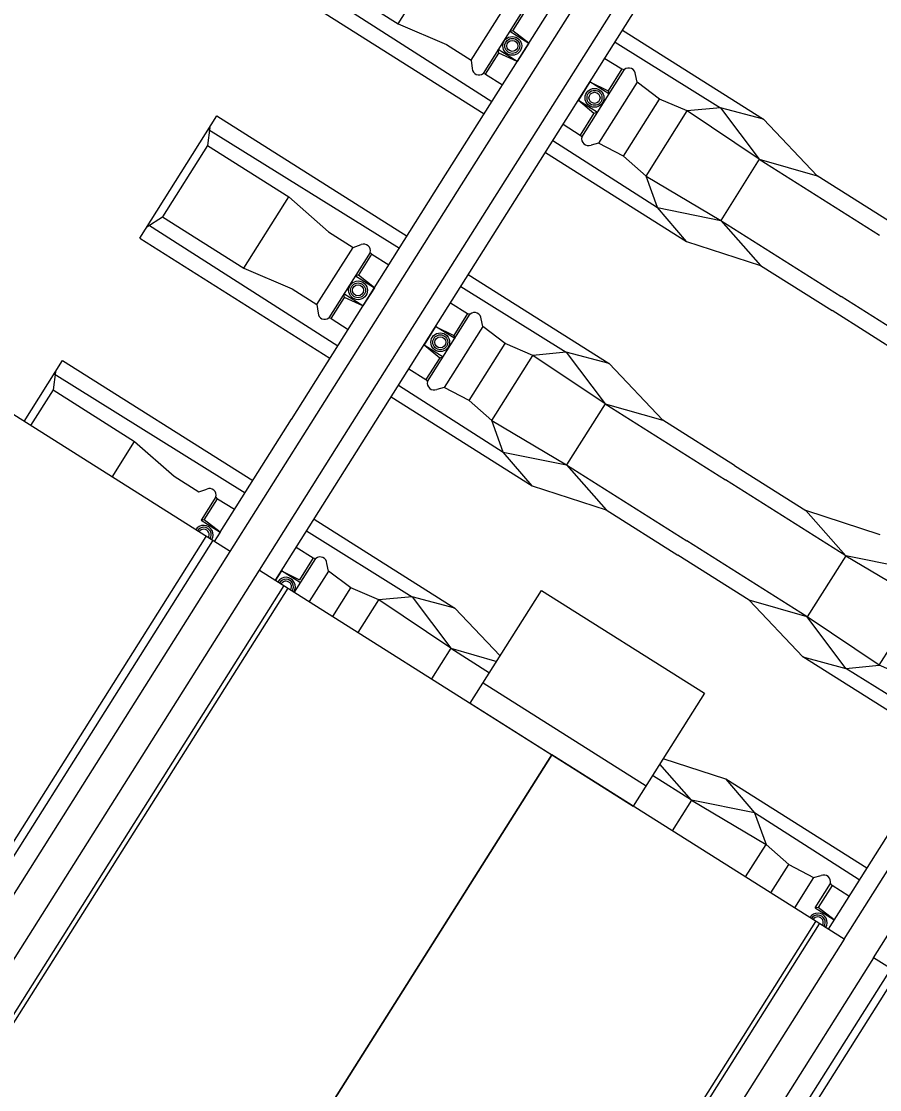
# Model space of a CAD drawing. Extents: x -7483133 to -743169, y -11317770 to -1127091.
# Drawn here: x -743173.3 to -743171.519, y -1127095.465 to -1127093.248 of the extents above; entities that cross this region are included whole.
import ezdxf

# ---------------------------------------------------------------- set-up
doc = ezdxf.new("R2010")
doc.units = 0
doc.layers.add('KOL_ROST', color=7, linetype='Continuous')
doc.layers.add('PREJEZD_KCE', color=7, linetype='Continuous')

msp = doc.modelspace()

# ---------------------------------------------------------------- linework, layer by layer
at = {"layer": 'KOL_ROST'}
for p, q in [((-743172.4195, -1127093.5664), (-743172.0992, -1127093.059)), ((-743172.3864, -1127093.5872), (-743172.0662, -1127093.0799)), ((-743172.5182, -1127093.2528), (-743172.4247, -1127093.1048)), ((-743172.3255, -1127093.6257), (-743172.0053, -1127093.1183)), ((-743172.2925, -1127093.6466), (-743171.9722, -1127093.1392)), ((-743172.7162, -1127093.1625), (-743172.3234, -1127093.4141)), ((-743172.6873, -1127093.1461), (-743172.5182, -1127093.2528)), ((-743172.7342, -1127093.1904), (-743172.3394, -1127093.4396)), ((-743172.5182, -1127093.2528), (-743172.4175, -1127093.2957)), ((-743172.2801, -1127093.2674), (-743172.2865, -1127093.2682)), ((-743172.2865, -1127093.2682), (-743172.247, -1127093.2931)), ((-743172.247, -1127093.2931), (-743172.2801, -1127093.2674)), ((-743172.0523, -1127093.2661), (-743171.7597, -1127093.4507)), ((-743172.4175, -1127093.2957), (-743172.3663, -1127093.3283)), ((-743172.247, -1127093.2931), (-743172.271, -1127093.3311)), ((-743172.0678, -1127093.2907), (-743171.8488, -1127093.427)), ((-743172.3093, -1127093.3135), (-743172.3105, -1127093.3062)), ((-743172.271, -1127093.3311), (-743172.3105, -1127093.3062)), ((-743172.271, -1127093.3311), (-743172.3093, -1127093.3135)), ((-743172.3663, -1127093.3283), (-743172.3642, -1127093.3457)), ((-743172.0892, -1127093.3246), (-743172.0537, -1127093.3465)), ((-743172.3366, -1127093.3571), (-743172.3016, -1127093.3797)), ((-743172.0223, -1127093.374), (-743172.0253, -1127093.3581)), ((-743172.12, -1127093.3734), (-743172.144, -1127093.4114)), ((-743172.0805, -1127093.3983), (-743172.12, -1127093.3734)), ((-743172.12, -1127093.3734), (-743172.0825, -1127093.3922)), ((-743171.9758, -1127093.409), (-743172.0223, -1127093.374)), ((-743172.0825, -1127093.3922), (-743172.0805, -1127093.3983)), ((-743172.144, -1127093.4114), (-743172.1045, -1127093.4363)), ((-743172.144, -1127093.4114), (-743172.1116, -1127093.4383)), ((-743172.0505, -1127093.5273), (-743171.9758, -1127093.409)), ((-743171.918, -1127093.4336), (-743171.9758, -1127093.409)), ((-743171.8488, -1127093.427), (-743171.918, -1127093.4336)), ((-743171.7597, -1127093.4507), (-743171.8488, -1127093.427)), ((-743171.8488, -1127093.427), (-743171.7685, -1127093.5339)), ((-743173.0544, -1127093.6977), (-743172.8943, -1127093.444)), ((-743172.8943, -1127093.444), (-743172.4996, -1127093.6932)), ((-743172.1116, -1127093.4383), (-743172.1045, -1127093.4363)), ((-743172.0034, -1127093.5689), (-743171.918, -1127093.4336)), ((-743171.7685, -1127093.5339), (-743171.918, -1127093.4336)), ((-743171.7597, -1127093.4507), (-743171.6483, -1127093.5684)), ((-743172.9092, -1127093.4677), (-743172.9141, -1127093.5054)), ((-743172.9116, -1127093.472), (-743172.5156, -1127093.7186)), ((-743172.1755, -1127093.4612), (-743172.1404, -1127093.4839)), ((-743172.1968, -1127093.4951), (-743171.9796, -1127093.6342)), ((-743172.9141, -1127093.5054), (-743173.0075, -1127093.6534)), ((-743172.9141, -1127093.5054), (-743172.745, -1127093.6122)), ((-743172.1021, -1127093.5004), (-743172.1178, -1127093.5045)), ((-743172.0505, -1127093.5273), (-743172.1021, -1127093.5004)), ((-743172.2124, -1127093.5197), (-743171.9199, -1127093.7044)), ((-743171.7685, -1127093.5339), (-743171.8485, -1127093.6608)), ((-743171.7685, -1127093.5339), (-743171.6483, -1127093.5684)), ((-743171.7685, -1127093.5339), (-743171.5187, -1127093.6916)), ((-743172.7397, -1127094.0737), (-743172.4195, -1127093.5663)), ((-743171.9796, -1127093.6342), (-743172.0034, -1127093.5689)), ((-743171.5, -1127093.662), (-743171.6483, -1127093.5684)), ((-743172.7067, -1127094.0946), (-743172.3864, -1127093.5872)), ((-743172.8384, -1127093.7601), (-743172.745, -1127093.6122)), ((-743172.745, -1127093.6122), (-743172.663, -1127093.6846)), ((-743172.745, -1127093.6122), (-743172.663, -1127093.6846)), ((-743172.6458, -1127094.133), (-743172.3255, -1127093.6257)), ((-743172.6127, -1127094.1539), (-743172.2925, -1127093.6465)), ((-743171.9199, -1127093.7044), (-743171.9796, -1127093.6342)), ((-743171.9796, -1127093.6342), (-743171.8485, -1127093.6608)), ((-743173.0395, -1127093.674), (-743173.0075, -1127093.6534)), ((-743173.0365, -1127093.6698), (-743172.6436, -1127093.9214)), ((-743173.0075, -1127093.6534), (-743172.8384, -1127093.7601)), ((-743171.8485, -1127093.6608), (-743171.7657, -1127093.7544)), ((-743172.663, -1127093.6846), (-743172.6116, -1127093.7168)), ((-743172.663, -1127093.6846), (-743172.6116, -1127093.7168)), ((-743173.0544, -1127093.6977), (-743172.6597, -1127093.9469)), ((-743172.6115, -1127093.7167), (-743172.5948, -1127093.7111)), ((-743172.6115, -1127093.7167), (-743172.5948, -1127093.7111)), ((-743171.9199, -1127093.7044), (-743171.7657, -1127093.7544)), ((-743172.5727, -1127093.7311), (-743172.5373, -1127093.753)), ((-743172.8384, -1127093.7601), (-743172.7378, -1127093.803)), ((-743171.7657, -1127093.7544), (-743171.6174, -1127093.8481)), ((-743172.6004, -1127093.7747), (-743172.6068, -1127093.7755)), ((-743172.6068, -1127093.7755), (-743172.5673, -1127093.8005)), ((-743172.5673, -1127093.8005), (-743172.6004, -1127093.7747)), ((-743172.3725, -1127093.7734), (-743172.08, -1127093.9581)), ((-743172.7378, -1127093.803), (-743172.6866, -1127093.8356)), ((-743172.5673, -1127093.8005), (-743172.5912, -1127093.8384)), ((-743172.3881, -1127093.798), (-743172.1691, -1127093.9343)), ((-743172.6295, -1127093.8208), (-743172.6307, -1127093.8135)), ((-743172.5912, -1127093.8384), (-743172.6307, -1127093.8135)), ((-743172.5912, -1127093.8384), (-743172.6295, -1127093.8208)), ((-743172.6866, -1127093.8356), (-743172.6844, -1127093.853)), ((-743172.4095, -1127093.8319), (-743172.3739, -1127093.8539)), ((-743171.4691, -1127093.9417), (-743171.6174, -1127093.8481)), ((-743172.6569, -1127093.8644), (-743172.6219, -1127093.887)), ((-743172.3426, -1127093.8813), (-743172.3456, -1127093.8654)), ((-743172.4403, -1127093.8807), (-743172.4643, -1127093.9187)), ((-743172.4008, -1127093.9056), (-743172.4403, -1127093.8807)), ((-743172.4403, -1127093.8807), (-743172.4028, -1127093.8995)), ((-743172.296, -1127093.9163), (-743172.3426, -1127093.8813)), ((-743172.4028, -1127093.8995), (-743172.4008, -1127093.9056)), ((-743172.3708, -1127094.0347), (-743172.296, -1127093.9163)), ((-743172.2383, -1127093.9409), (-743172.296, -1127093.9163)), ((-743172.4643, -1127093.9187), (-743172.4248, -1127093.9436)), ((-743172.4643, -1127093.9187), (-743172.4319, -1127093.9457)), ((-743172.1691, -1127093.9343), (-743172.2383, -1127093.9409)), ((-743172.08, -1127093.9581), (-743172.1691, -1127093.9343)), ((-743172.1691, -1127093.9343), (-743172.0887, -1127094.0412)), ((-743173.2946, -1127094.0781), (-743173.2146, -1127093.9513)), ((-743173.2146, -1127093.9513), (-743172.8198, -1127094.2005)), ((-743172.4319, -1127093.9457), (-743172.4248, -1127093.9436)), ((-743172.3237, -1127094.0762), (-743172.2383, -1127093.9409)), ((-743172.0887, -1127094.0412), (-743172.2383, -1127093.9409)), ((-743172.08, -1127093.9581), (-743171.9686, -1127094.0757)), ((-743173.2295, -1127093.975), (-743173.2344, -1127094.0127)), ((-743173.2319, -1127093.9793), (-743172.8358, -1127094.2259)), ((-743172.4957, -1127093.9685), (-743172.4606, -1127093.9912)), ((-743172.5171, -1127094.0024), (-743172.2999, -1127094.1415)), ((-743173.2344, -1127094.0127), (-743173.2811, -1127094.0866)), ((-743173.2344, -1127094.0127), (-743173.0653, -1127094.1195)), ((-743172.5327, -1127094.0271), (-743172.2401, -1127094.2117)), ((-743172.4223, -1127094.0077), (-743172.438, -1127094.0118)), ((-743172.3708, -1127094.0347), (-743172.4223, -1127094.0077)), ((-743172.0887, -1127094.0412), (-743172.1688, -1127094.1681)), ((-743172.0887, -1127094.0412), (-743171.9686, -1127094.0757)), ((-743172.0887, -1127094.0412), (-743171.8389, -1127094.1989)), ((-743172.8875, -1127094.3078), (-743172.7397, -1127094.0736)), ((-743172.8668, -1127094.3482), (-743172.7067, -1127094.0945)), ((-743172.2999, -1127094.1415), (-743172.3237, -1127094.0762)), ((-743171.8202, -1127094.1693), (-743171.9686, -1127094.0757)), ((-743173.1119, -1127094.1934), (-743173.0653, -1127094.1195)), ((-743173.0653, -1127094.1195), (-743172.9833, -1127094.1919)), ((-743173.0653, -1127094.1195), (-743172.9833, -1127094.1919)), ((-743172.8059, -1127094.3866), (-743172.6458, -1127094.133)), ((-743172.7728, -1127094.4075), (-743172.6127, -1127094.1539)), ((-743172.2401, -1127094.2117), (-743172.2999, -1127094.1415)), ((-743172.2999, -1127094.1415), (-743172.1688, -1127094.1681)), ((-743172.1688, -1127094.1681), (-743172.086, -1127094.2617)), ((-743171.8202, -1127094.1693), (-743171.6719, -1127094.263)), ((-743172.9833, -1127094.1919), (-743172.9319, -1127094.2241)), ((-743172.9833, -1127094.1919), (-743172.9319, -1127094.2241)), ((-743171.5891, -1127094.3566), (-743171.8389, -1127094.1989)), ((-743172.9318, -1127094.224), (-743172.9151, -1127094.2185)), ((-743172.9318, -1127094.224), (-743172.9151, -1127094.2185)), ((-743172.2401, -1127094.2117), (-743172.086, -1127094.2617)), ((-743172.893, -1127094.2384), (-743172.8576, -1127094.2603)), ((-743172.086, -1127094.2617), (-743171.9377, -1127094.3554)), ((-743171.5178, -1127094.313), (-743171.6719, -1127094.263)), ((-743171.5891, -1127094.3566), (-743171.6719, -1127094.263)), ((-743172.9207, -1127094.282), (-743172.927, -1127094.2829)), ((-743172.927, -1127094.2829), (-743172.8875, -1127094.3078)), ((-743172.8875, -1127094.3078), (-743172.9207, -1127094.282)), ((-743172.6928, -1127094.2807), (-743172.4002, -1127094.4654)), ((-743172.8875, -1127094.3078), (-743172.8999, -1127094.3273)), ((-743172.7083, -1127094.3053), (-743172.4893, -1127094.4417)), ((-743172.7297, -1127094.3392), (-743172.6942, -1127094.3612)), ((-743171.7893, -1127094.449), (-743171.9377, -1127094.3554)), ((-743171.5891, -1127094.3566), (-743171.6692, -1127094.4835)), ((-743171.5891, -1127094.3566), (-743171.4342, -1127094.4485)), ((-743171.4581, -1127094.3832), (-743171.5891, -1127094.3566)), ((-743172.6628, -1127094.3887), (-743172.6659, -1127094.3727)), ((-743172.7605, -1127094.388), (-743172.7728, -1127094.4075)), ((-743172.7211, -1127094.4129), (-743172.7605, -1127094.388)), ((-743172.7605, -1127094.388), (-743172.723, -1127094.4068)), ((-743172.6163, -1127094.4236), (-743172.6628, -1127094.3887)), ((-743172.6536, -1127094.4827), (-743172.6163, -1127094.4236)), ((-743172.5585, -1127094.4482), (-743172.6163, -1127094.4236)), ((-743172.6012, -1127094.5158), (-743172.5585, -1127094.4482)), ((-743172.4893, -1127094.4417), (-743172.5585, -1127094.4482)), ((-743172.409, -1127094.5486), (-743172.5585, -1127094.4482)), ((-743172.4002, -1127094.4654), (-743172.4893, -1127094.4417)), ((-743172.4893, -1127094.4417), (-743172.409, -1127094.5486)), ((-743171.6779, -1127094.5666), (-743171.7893, -1127094.449)), ((-743171.6692, -1127094.4835), (-743171.7893, -1127094.449)), ((-743171.5196, -1127094.5838), (-743171.4342, -1127094.4485)), ((-743172.4002, -1127094.4654), (-743172.3063, -1127094.5646)), ((-743171.5888, -1127094.5904), (-743171.6692, -1127094.4835)), ((-743172.409, -1127094.5486), (-743172.449, -1127094.6119)), ((-743172.409, -1127094.5486), (-743172.3135, -1127094.576)), ((-743172.409, -1127094.5486), (-743172.3283, -1127094.5995)), ((-743171.6779, -1127094.5666), (-743171.5888, -1127094.5904)), ((-743171.3854, -1127094.7513), (-743171.6779, -1127094.5666)), ((-743171.5888, -1127094.5904), (-743171.5196, -1127094.5838)), ((-743171.3698, -1127094.7267), (-743171.5888, -1127094.5904)), ((-743171.8381, -1127094.8203), (-743171.968, -1127094.7781)), ((-743171.9094, -1127094.864), (-743171.9752, -1127094.7895)), ((-743171.9094, -1127094.864), (-743171.9901, -1127094.813)), ((-743171.8381, -1127094.8203), (-743171.7783, -1127094.8905)), ((-743171.5455, -1127095.005), (-743171.8381, -1127094.8203)), ((-743171.9094, -1127094.864), (-743171.9494, -1127094.9273)), ((-743171.9094, -1127094.864), (-743171.7545, -1127094.9558)), ((-743171.7783, -1127094.8905), (-743171.9094, -1127094.864)), ((-743171.7783, -1127094.8905), (-743171.7545, -1127094.9558)), ((-743171.561, -1127095.0296), (-743171.7783, -1127094.8905)), ((-743171.4654, -1127094.8782), (-743171.6255, -1127095.1318)), ((-743171.5925, -1127095.1526), (-743171.4324, -1127094.899)), ((-743171.5316, -1127095.1911), (-743171.3715, -1127094.9374)), ((-743171.7972, -1127095.0234), (-743171.7545, -1127094.9558)), ((-743171.7545, -1127094.9558), (-743171.7074, -1127094.9974)), ((-743171.7447, -1127095.0565), (-743171.7074, -1127094.9974)), ((-743171.7074, -1127094.9974), (-743171.6558, -1127095.0244)), ((-743171.6558, -1127095.0244), (-743171.6402, -1127095.0202)), ((-743171.5824, -1127095.0635), (-743171.6175, -1127095.0409)), ((-743171.6464, -1127095.0865), (-743171.6527, -1127095.0874)), ((-743171.6527, -1127095.0874), (-743171.6132, -1127095.1123)), ((-743171.6132, -1127095.1123), (-743171.6464, -1127095.0865))]:
    msp.add_line(p, q, dxfattribs=at)
for points in [[(-743172.3663, -1127093.3283), (-743172.2913, -1127093.2094)], [(-743172.256, -1127093.2199), (-743172.3417, -1127093.3556)], [(-743172.28, -1127093.2675), (-743172.2525, -1127093.2238)], [(-743172.3366, -1127093.3571), (-743172.3091, -1127093.3136)], [(-743172.3366, -1127093.3571), (-743172.3417, -1127093.3556)], [(-743172.1371, -1127093.4879), (-743172.0486, -1127093.3477)], [(-743172.0537, -1127093.3465), (-743172.0825, -1127093.3922)], [(-743172.0537, -1127093.3465), (-743172.0486, -1127093.3477)], [(-743172.0223, -1127093.374), (-743172.1021, -1127093.5004)], [(-743172.1116, -1127093.4383), (-743172.1404, -1127093.4839)], [(-743172.1404, -1127093.4839), (-743172.1371, -1127093.4879)], [(-743172.0505, -1127093.5273), (-743172.0034, -1127093.5689), (-743171.8485, -1127093.6608), (-743171.5987, -1127093.8185)], [(-743172.6866, -1127093.8356), (-743172.6115, -1127093.7167)], [(-743172.5762, -1127093.7272), (-743172.6619, -1127093.8629)], [(-743172.6003, -1127093.7748), (-743172.5727, -1127093.7311)], [(-743172.5727, -1127093.7311), (-743172.5762, -1127093.7272)], [(-743172.5727, -1127093.7311), (-743172.5762, -1127093.7272)], [(-743172.6569, -1127093.8644), (-743172.6294, -1127093.8209)], [(-743171.1416, -1127094.1011), (-743171.1994, -1127094.0765), (-743171.3489, -1127093.9762), (-743171.5987, -1127093.8185)], [(-743172.6569, -1127093.8644), (-743172.6619, -1127093.8629)], [(-743172.4574, -1127093.9952), (-743172.3689, -1127093.855)], [(-743172.3739, -1127093.8539), (-743172.4028, -1127093.8995)], [(-743172.3739, -1127093.8539), (-743172.3689, -1127093.855)], [(-743172.3426, -1127093.8813), (-743172.4223, -1127094.0077)], [(-743172.4319, -1127093.9457), (-743172.4606, -1127093.9912)], [(-743172.4606, -1127093.9912), (-743172.4574, -1127093.9952)], [(-743172.3708, -1127094.0347), (-743172.3237, -1127094.0762), (-743172.1688, -1127094.1681), (-743171.919, -1127094.3258)], [(-743172.9319, -1127094.2241), (-743172.9318, -1127094.224)], [(-743172.8965, -1127094.2345), (-743172.927, -1127094.2829)], [(-743172.9206, -1127094.2821), (-743172.893, -1127094.2384)], [(-743172.893, -1127094.2384), (-743172.8965, -1127094.2345)], [(-743172.893, -1127094.2384), (-743172.8965, -1127094.2345)], [(-743171.4619, -1127094.6084), (-743171.5196, -1127094.5838), (-743171.6692, -1127094.4835), (-743171.919, -1127094.3258)], [(-743172.6942, -1127094.3612), (-743172.723, -1127094.4068)], [(-743172.6942, -1127094.3612), (-743172.6891, -1127094.3624)], [(-743172.7333, -1127094.4324), (-743172.6891, -1127094.3624)], [(-743172.6628, -1127094.3887), (-743172.7027, -1127094.4518)], [(-743171.6558, -1127095.0244), (-743171.6957, -1127095.0875)], [(-743171.6527, -1127095.0874), (-743171.6208, -1127095.0368)], [(-743171.6175, -1127095.0409), (-743171.6464, -1127095.0865)], [(-743171.6175, -1127095.0409), (-743171.6208, -1127095.0368)]]:
    msp.add_lwpolyline(points, dxfattribs=at)
for centre, radius in [((-743172.2812, -1127093.2986), 0.0195), ((-743172.2812, -1127093.2986), 0.0155), ((-743172.2812, -1127093.2986), 0.0115), ((-743172.1105, -1127093.4064), 0.0195), ((-743172.1105, -1127093.4064), 0.0155), ((-743172.1105, -1127093.4064), 0.0115), ((-743172.6014, -1127093.8059), 0.0195), ((-743172.6014, -1127093.8059), 0.0155), ((-743172.6014, -1127093.8059), 0.0115), ((-743172.4307, -1127093.9137), 0.0195), ((-743172.4307, -1127093.9137), 0.0155), ((-743172.4307, -1127093.9137), 0.0115)]:
    msp.add_circle(centre, radius, dxfattribs=at)
for centre, radius, start, end in [((-743172.3505, -1127093.3452), 0.0137, 182.1748, 310.3968), ((-743172.0396, -1127093.3589), 0.0143, 3.2195, 128.7478), ((-743172.1232, -1127093.4912), 0.0143, 166.7249, 292.2532), ((-743172.5894, -1127093.7237), 0.0137, 345.0759, 113.2979), ((-743172.5894, -1127093.7237), 0.0137, 345.0759, 113.2979), ((-743172.6708, -1127093.8525), 0.0137, 182.1748, 310.3968), ((-743172.3599, -1127093.8662), 0.0143, 3.2195, 128.7478), ((-743172.4434, -1127093.9985), 0.0143, 166.7249, 292.2532), ((-743172.9097, -1127094.231), 0.0137, 345.0759, 113.2979), ((-743172.9097, -1127094.231), 0.0137, 345.0759, 113.2979), ((-743172.9217, -1127094.3132), 0.0195, 326.9708, 148.5019), ((-743172.9217, -1127094.3132), 0.0155, 326.7732, 148.6995), ((-743172.9217, -1127094.3132), 0.0115, 326.4381, 149.0345), ((-743172.6802, -1127094.3735), 0.0143, 3.2195, 128.7478), ((-743172.751, -1127094.421), 0.0195, 327.1501, 148.3225), ((-743172.751, -1127094.421), 0.0155, 326.9988, 148.4738), ((-743172.751, -1127094.421), 0.0115, 326.7423, 148.7303), ((-743171.6347, -1127095.0335), 0.0143, 346.7248, 112.2532), ((-743171.6471, -1127095.1179), 0.0195, 327.1501, 148.3225), ((-743171.6471, -1127095.1179), 0.0155, 326.9988, 148.4738), ((-743171.6471, -1127095.1179), 0.0115, 326.7423, 148.7303)]:
    msp.add_arc(centre, radius, start, end, dxfattribs=at)
at = {"layer": 'PREJEZD_KCE'}
for p, q in [((-743172.8668, -1127094.3482), (-743173.4637, -1127093.9713)), ((-743173.8775, -1127095.8388), (-743172.9166, -1127094.3167)), ((-743173.8636, -1127095.8475), (-743172.9028, -1127094.3255)), ((-743173.8277, -1127095.8702), (-743172.8668, -1127094.3482)), ((-743173.7668, -1127095.9087), (-743172.8059, -1127094.3866)), ((-743172.8059, -1127094.3866), (-743172.1992, -1127094.7696)), ((-743172.7552, -1127094.4186), (-743173.716, -1127095.9407)), ((-743172.7471, -1127094.4237), (-743173.708, -1127095.9458)), ((-743172.3683, -1127094.6628), (-743172.2204, -1127094.4286)), ((-743172.2204, -1127094.4286), (-743171.8822, -1127094.6421)), ((-743172.3416, -1127094.6206), (-743172.0034, -1127094.8341)), ((-743171.8822, -1127094.6421), (-743172.0301, -1127094.8764)), ((-743172.3683, -1127094.6628), (-743172.0301, -1127094.8764)), ((-743172.1992, -1127094.7696), (-743173.1601, -1127096.2917)), ((-743173.1601, -1127096.2917), (-743172.1992, -1127094.7696)), ((-743171.5925, -1127095.1526), (-743172.1992, -1127094.7696)), ((-743172.6121, -1127096.6376), (-743171.6512, -1127095.1155)), ((-743172.6041, -1127096.6427), (-743171.6432, -1127095.1206)), ((-743171.5925, -1127095.1526), (-743172.5533, -1127096.6747)), ((-743171.5316, -1127095.1911), (-743172.4925, -1127096.7131)), ((-743170.9346, -1127095.5679), (-743171.5316, -1127095.1911)), ((-743171.4956, -1127095.2138), (-743172.4565, -1127096.7358)), ((-743171.4817, -1127095.2225), (-743172.4426, -1127096.7446))]:
    msp.add_line(p, q, dxfattribs=at)

doc.saveas('drawing.dxf')
